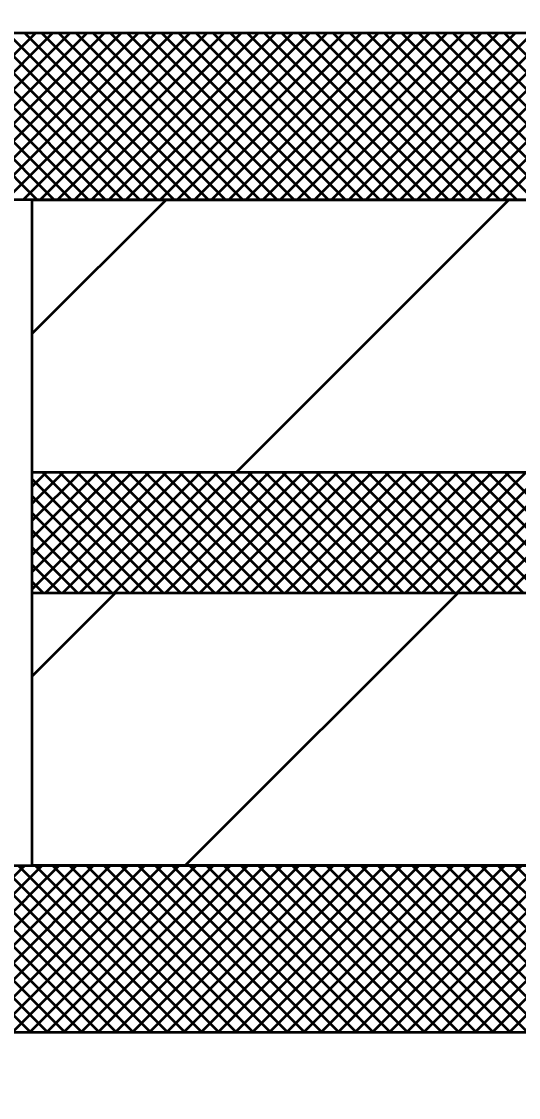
# Model space of a CAD drawing. Extents: x -1 to 679, y 0 to 440.
# Drawn here: x 306.57 to 310.67, y 324.1 to 332.99 of the extents above; entities that cross this region are included whole.
import ezdxf

# ---------------------------------------------------------------- set-up
doc = ezdxf.new("R2010")
doc.units = 0
doc.header["$LTSCALE"] = 0.8
doc.layers.add('1', color=7, linetype='Continuous', lineweight=53)

msp = doc.modelspace()

# ---------------------------------------------------------------- linework, layer by layer
at = {"layer": '1'}
for p, q in [((305.3061, 331.5149), (306.6811, 332.8899)), ((306.6946, 331.5149), (305.3196, 332.8899)), ((305.4475, 331.5149), (306.8225, 332.8899)), ((306.836, 331.5149), (305.461, 332.8899)), ((305.5889, 331.5149), (306.9639, 332.8899)), ((306.9774, 331.5149), (305.6024, 332.8899)), ((305.7303, 331.5149), (307.1053, 332.8899)), ((307.1188, 331.5149), (305.7438, 332.8899)), ((305.8717, 331.5149), (307.2467, 332.8899)), ((307.2602, 331.5149), (305.8852, 332.8899)), ((306.0132, 331.5149), (307.3882, 332.8899)), ((307.4017, 331.5149), (306.0267, 332.8899)), ((306.1547, 331.5149), (307.5297, 332.8899)), ((307.5431, 331.5149), (306.1681, 332.8899)), ((306.2961, 331.5149), (307.6711, 332.8899)), ((307.6845, 331.5149), (306.3095, 332.8899)), ((306.4375, 331.5149), (307.8125, 332.8899)), ((307.8259, 331.5149), (306.4509, 332.8899)), ((306.5789, 331.5149), (307.9539, 332.8899)), ((307.9673, 331.5149), (306.5923, 332.8899)), ((306.7203, 331.5149), (308.0953, 332.8899)), ((308.1088, 331.5149), (306.7338, 332.8899)), ((306.8617, 331.5149), (308.2367, 332.8899)), ((308.2502, 331.5149), (306.8752, 332.8899)), ((307.0032, 331.5149), (308.3782, 332.8899)), ((308.3917, 331.5149), (307.0167, 332.8899)), ((307.1446, 331.5149), (308.5196, 332.8899)), ((308.5331, 331.5149), (307.1581, 332.8899)), ((307.286, 331.5149), (308.661, 332.8899)), ((308.6745, 331.5149), (307.2995, 332.8899)), ((307.4274, 331.5149), (308.8024, 332.8899)), ((308.8159, 331.5149), (307.4409, 332.8899)), ((307.5688, 331.5149), (308.9438, 332.8899)), ((308.9573, 331.5149), (307.5823, 332.8899)), ((307.7102, 331.5149), (309.0852, 332.8899)), ((309.0987, 331.5149), (307.7237, 332.8899)), ((307.8517, 331.5149), (309.2267, 332.8899)), ((309.2402, 331.5149), (307.8652, 332.8899)), ((307.9931, 331.5149), (309.3681, 332.8899)), ((309.3816, 331.5149), (308.0066, 332.8899)), ((308.1345, 331.5149), (309.5095, 332.8899)), ((309.523, 331.5149), (308.148, 332.8899)), ((308.2759, 331.5149), (309.6509, 332.8899)), ((309.6644, 331.5149), (308.2894, 332.8899)), ((308.4173, 331.5149), (309.7923, 332.8899)), ((309.8058, 331.5149), (308.4308, 332.8899)), ((308.5587, 331.5149), (309.9337, 332.8899)), ((309.9472, 331.5149), (308.5722, 332.8899)), ((308.7002, 331.5149), (310.0752, 332.8899)), ((310.0887, 331.5149), (308.7137, 332.8899)), ((308.8417, 331.5149), (310.2167, 332.8899)), ((310.2301, 331.5149), (308.8551, 332.8899)), ((308.9831, 331.5149), (310.3581, 332.8899)), ((310.3715, 331.5149), (308.9965, 332.8899)), ((309.1245, 331.5149), (310.4995, 332.8899)), ((310.5129, 331.5149), (309.1379, 332.8899)), ((309.2659, 331.5149), (310.6409, 332.8899)), ((310.6544, 331.5149), (309.2794, 332.8899)), ((309.4073, 331.5149), (310.7823, 332.8899)), ((310.7958, 331.5149), (309.4208, 332.8899)), ((309.5487, 331.5149), (310.9237, 332.8899)), ((310.9373, 331.5149), (309.5623, 332.8899)), ((309.6902, 331.5149), (311.0652, 332.8899)), ((311.0787, 331.5149), (309.7037, 332.8899)), ((309.8316, 331.5149), (311.2066, 332.8899)), ((311.2201, 331.5149), (309.8451, 332.8899)), ((309.973, 331.5149), (311.348, 332.8899)), ((311.3615, 331.5149), (309.9865, 332.8899)), ((310.1144, 331.5149), (311.4894, 332.8899)), ((311.5029, 331.5149), (310.1279, 332.8899)), ((310.2558, 331.5149), (311.6308, 332.8899)), ((311.6443, 331.5149), (310.2693, 332.8899)), ((310.3972, 331.5149), (311.7722, 332.8899)), ((311.7858, 331.5149), (310.4108, 332.8899)), ((310.5387, 331.5149), (311.9137, 332.8899)), ((311.9272, 331.5149), (310.5522, 332.8899)), ((306.6545, 329.2649), (306.6545, 331.5149)), ((306.6545, 330.4088), (307.7606, 331.5149)), ((308.339, 329.2649), (310.589, 331.5149)), ((306.6545, 329.1474), (306.772, 329.2649)), ((306.6545, 329.006), (306.9134, 329.2649)), ((306.6545, 328.8646), (307.0548, 329.2649)), ((306.6545, 328.7232), (307.1962, 329.2649)), ((306.6545, 328.5817), (307.3377, 329.2649)), ((306.6545, 328.4403), (307.4791, 329.2649)), ((306.6545, 328.2989), (307.6205, 329.2649)), ((307.597, 328.2649), (306.6545, 329.2074)), ((307.7384, 328.2649), (306.7384, 329.2649)), ((306.7619, 328.2649), (307.7619, 329.2649)), ((307.8798, 328.2649), (306.8798, 329.2649)), ((306.9033, 328.2649), (307.9033, 329.2649)), ((308.0213, 328.2649), (307.0213, 329.2649)), ((307.0447, 328.2649), (308.0447, 329.2649)), ((308.1627, 328.2649), (307.1627, 329.2649)), ((307.1862, 328.2649), (308.1862, 329.2649)), ((308.3041, 328.2649), (307.3041, 329.2649)), ((307.3276, 328.2649), (308.3276, 329.2649)), ((308.4455, 328.2649), (307.4455, 329.2649)), ((307.4691, 328.2649), (308.4691, 329.2649)), ((308.5869, 328.2649), (307.5869, 329.2649)), ((307.6105, 328.2649), (308.6105, 329.2649)), ((308.7283, 328.2649), (307.7283, 329.2649)), ((307.7519, 328.2649), (308.7519, 329.2649)), ((308.8698, 328.2649), (307.8698, 329.2649)), ((307.8933, 328.2649), (308.8933, 329.2649)), ((309.0112, 328.2649), (308.0112, 329.2649)), ((308.0347, 328.2649), (309.0347, 329.2649)), ((309.1526, 328.2649), (308.1526, 329.2649)), ((308.1762, 328.2649), (309.1762, 329.2649)), ((309.294, 328.2649), (308.294, 329.2649)), ((308.3176, 328.2649), (309.3176, 329.2649)), ((309.4354, 328.2649), (308.4354, 329.2649)), ((308.459, 328.2649), (309.459, 329.2649)), ((309.5768, 328.2649), (308.5768, 329.2649)), ((308.6004, 328.2649), (309.6004, 329.2649)), ((309.7183, 328.2649), (308.7183, 329.2649)), ((308.7418, 328.2649), (309.7418, 329.2649)), ((309.8597, 328.2649), (308.8597, 329.2649)), ((308.8832, 328.2649), (309.8832, 329.2649)), ((310.0012, 328.2649), (309.0012, 329.2649)), ((309.0247, 328.2649), (310.0247, 329.2649)), ((310.1426, 328.2649), (309.1426, 329.2649)), ((309.1661, 328.2649), (310.1661, 329.2649)), ((310.284, 328.2649), (309.284, 329.2649)), ((309.3075, 328.2649), (310.3075, 329.2649)), ((310.4254, 328.2649), (309.4254, 329.2649)), ((309.4489, 328.2649), (310.4489, 329.2649)), ((310.5668, 328.2649), (309.5668, 329.2649)), ((309.5903, 328.2649), (310.5903, 329.2649)), ((310.7082, 328.2649), (309.7082, 329.2649)), ((309.7317, 328.2649), (310.7317, 329.2649)), ((310.8497, 328.2649), (309.8497, 329.2649)), ((309.8732, 328.2649), (310.8732, 329.2649)), ((310.9911, 328.2649), (309.9911, 329.2649)), ((310.0147, 328.2649), (311.0147, 329.2649)), ((311.1325, 328.2649), (310.1325, 329.2649)), ((310.1561, 328.2649), (311.1561, 329.2649)), ((311.2739, 328.2649), (310.2739, 329.2649)), ((310.2975, 328.2649), (311.2975, 329.2649)), ((311.4153, 328.2649), (310.4153, 329.2649)), ((310.4389, 328.2649), (311.4389, 329.2649)), ((311.5567, 328.2649), (310.5567, 329.2649)), ((310.5803, 328.2649), (311.5803, 329.2649)), ((307.4556, 328.2649), (306.6545, 329.066)), ((307.3141, 328.2649), (306.6545, 328.9245)), ((307.1727, 328.2649), (306.6545, 328.7831)), ((307.0312, 328.2649), (306.6545, 328.6417)), ((306.8898, 328.2649), (306.6545, 328.5002)), ((306.7484, 328.2649), (306.6545, 328.3588)), ((306.6545, 326.0149), (306.6545, 328.2649)), ((306.6545, 327.5804), (307.339, 328.2649)), ((307.9174, 326.0149), (310.1674, 328.2649)), ((305.2193, 324.6399), (306.5943, 326.0149)), ((306.6399, 324.6399), (305.2649, 326.0149)), ((305.3607, 324.6399), (306.7357, 326.0149)), ((306.7813, 324.6399), (305.4063, 326.0149)), ((305.5022, 324.6399), (306.8772, 326.0149)), ((306.9228, 324.6399), (305.5478, 326.0149)), ((305.6436, 324.6399), (307.0186, 326.0149)), ((307.0642, 324.6399), (305.6892, 326.0149)), ((305.785, 324.6399), (307.16, 326.0149)), ((307.2056, 324.6399), (305.8306, 326.0149)), ((305.9264, 324.6399), (307.3014, 326.0149)), ((307.347, 324.6399), (305.972, 326.0149)), ((306.0678, 324.6399), (307.4428, 326.0149)), ((307.4885, 324.6399), (306.1135, 326.0149)), ((306.2092, 324.6399), (307.5842, 326.0149)), ((307.6299, 324.6399), (306.2549, 326.0149)), ((306.3507, 324.6399), (307.7257, 326.0149)), ((307.7713, 324.6399), (306.3963, 326.0149)), ((306.4921, 324.6399), (307.8671, 326.0149)), ((307.9128, 324.6399), (306.5378, 326.0149)), ((306.6335, 324.6399), (308.0085, 326.0149)), ((308.0542, 324.6399), (306.6792, 326.0149)), ((306.775, 324.6399), (308.15, 326.0149)), ((308.1956, 324.6399), (306.8206, 326.0149)), ((306.9164, 324.6399), (308.2914, 326.0149)), ((308.337, 324.6399), (306.962, 326.0149)), ((307.0578, 324.6399), (308.4328, 326.0149)), ((308.4784, 324.6399), (307.1034, 326.0149)), ((307.1993, 324.6399), (308.5743, 326.0149)), ((308.6198, 324.6399), (307.2448, 326.0149)), ((307.3407, 324.6399), (308.7157, 326.0149)), ((308.7612, 324.6399), (307.3862, 326.0149)), ((307.4821, 324.6399), (308.8571, 326.0149)), ((308.9027, 324.6399), (307.5277, 326.0149)), ((307.6235, 324.6399), (308.9985, 326.0149)), ((309.0441, 324.6399), (307.6691, 326.0149)), ((307.7649, 324.6399), (309.1399, 326.0149)), ((309.1855, 324.6399), (307.8105, 326.0149)), ((307.9063, 324.6399), (309.2813, 326.0149)), ((309.3269, 324.6399), (307.9519, 326.0149)), ((308.0478, 324.6399), (309.4228, 326.0149)), ((309.4683, 324.6399), (308.0933, 326.0149)), ((308.1892, 324.6399), (309.5642, 326.0149)), ((309.6097, 324.6399), (308.2347, 326.0149)), ((308.3306, 324.6399), (309.7056, 326.0149)), ((309.7512, 324.6399), (308.3762, 326.0149)), ((308.472, 324.6399), (309.847, 326.0149)), ((309.8927, 324.6399), (308.5177, 326.0149)), ((308.6134, 324.6399), (309.9884, 326.0149)), ((310.0341, 324.6399), (308.6591, 326.0149)), ((308.7548, 324.6399), (310.1298, 326.0149)), ((310.1755, 324.6399), (308.8005, 326.0149)), ((308.8963, 324.6399), (310.2713, 326.0149)), ((310.3169, 324.6399), (308.9419, 326.0149)), ((309.0377, 324.6399), (310.4127, 326.0149)), ((310.4583, 324.6399), (309.0833, 326.0149)), ((309.1791, 324.6399), (310.5541, 326.0149)), ((310.5997, 324.6399), (309.2247, 326.0149)), ((309.3206, 324.6399), (310.6956, 326.0149)), ((310.7412, 324.6399), (309.3662, 326.0149)), ((309.462, 324.6399), (310.837, 326.0149)), ((310.8826, 324.6399), (309.5076, 326.0149)), ((309.6034, 324.6399), (310.9784, 326.0149)), ((311.024, 324.6399), (309.649, 326.0149)), ((309.7448, 324.6399), (311.1198, 326.0149)), ((311.1654, 324.6399), (309.7904, 326.0149)), ((309.8862, 324.6399), (311.2612, 326.0149)), ((311.3068, 324.6399), (309.9318, 326.0149)), ((310.0277, 324.6399), (311.4027, 326.0149)), ((311.4482, 324.6399), (310.0732, 326.0149)), ((310.1691, 324.6399), (311.5441, 326.0149)), ((311.5897, 324.6399), (310.2147, 326.0149)), ((310.3105, 324.6399), (311.6855, 326.0149)), ((311.7311, 324.6399), (310.3561, 326.0149)), ((310.4519, 324.6399), (311.8269, 326.0149)), ((311.8725, 324.6399), (310.4975, 326.0149)), ((310.5933, 324.6399), (311.9683, 326.0149)), ((312.0139, 324.6399), (310.6389, 326.0149))]:
    msp.add_line(p, q, dxfattribs=at)
for points in [[(295.9045, 333.8899), (295.9045, 335.0149), (306.6545, 335.0149), (315.4045, 335.0149), (315.4045, 335.5149), (316.6545, 335.5149), (316.6545, 334.5149), (316.6545, 323.0149), (316.6545, 322.0149), (315.4045, 322.0149), (315.4045, 322.5149), (306.6545, 322.5149), (295.9045, 322.5149), (295.9045, 323.6399), (295.9045, 324.8899), (295.9045, 326.0149), (306.6545, 326.0149), (314.9045, 326.0149), (314.9045, 331.5149), (306.6545, 331.5149), (295.9045, 331.5149), (295.9045, 332.6399)], [(296.4045, 332.8899), (296.4045, 333.6399), (314.9045, 333.6399), (314.9045, 332.8899)], [(306.6545, 326.0149), (314.9045, 326.0149), (314.9045, 331.5149), (306.6545, 331.5149), (314.9045, 331.5149), (314.9045, 326.0149)], [(306.6545, 328.2649), (306.6545, 329.2649), (314.1545, 329.2649), (314.1545, 328.2649)], [(306.6545, 328.2649), (306.6545, 329.2649), (314.1545, 329.2649), (314.1545, 328.2649)], [(296.4045, 323.8899), (296.4045, 324.6399), (314.9045, 324.6399), (314.9045, 323.8899)]]:
    msp.add_lwpolyline(points, close=True, dxfattribs=at)

doc.saveas('drawing.dxf')
